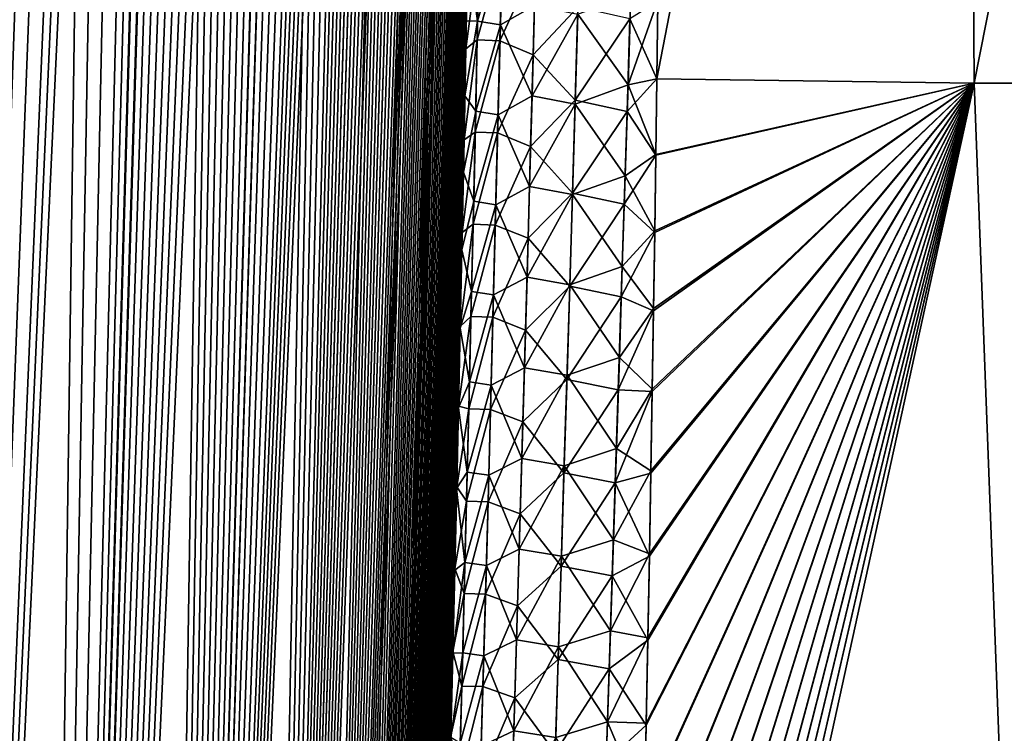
# Model space of a CAD drawing. Header units: metres. Extents: x -109 to 109, y -505 to 40.
# Tile 223 of 331: x 59.91 to 64.15, y -89.54 to -86.46. Entities that reach past the tile are written whole.
import ezdxf

# ---------------------------------------------------------------- set-up
doc = ezdxf.new("R2010")
doc.units = ezdxf.units.M
doc.layers.add('solid_K244224000C74', color=7, linetype='CONTINUOUS')

msp = doc.modelspace()

# ---------------------------------------------------------------- linework, layer by layer
at = {"layer": 'solid_K244224000C74'}
for points in [[(58.619736, -102.819321, -9.522743), (60.018959, -68.180748, -9.500344), (60.143055, -68.193947, -9.719368)], [(58.619736, -102.819321, -9.522743), (59.890728, -68.197083, -9.283277), (60.018959, -68.180748, -9.500344)], [(59.312447, -102.819359, 10.722473), (60.024967, -68.180695, 9.510736), (59.896278, -68.195732, 9.292484)], [(59.312447, -102.819359, 10.722473), (60.149681, -68.195557, 9.731326), (60.024967, -68.180695, 9.510736)], [(58.619736, -102.819321, -9.522743), (60.143055, -68.193947, -9.719368), (60.265053, -68.23732, -9.944122)], [(59.312447, -102.819359, 10.722473), (60.272346, -68.240898, 9.957873), (60.149681, -68.195557, 9.731326)], [(59.312313, -102.819366, -10.722225), (58.619736, -102.819321, -9.522743), (60.265053, -68.23732, -9.944122)], [(59.312313, -102.819366, -10.722225), (60.265053, -68.23732, -9.944122), (60.386879, -68.31356, -10.178873)], [(59.312447, -102.819359, 10.722473), (60.394783, -68.319817, 10.194491), (60.272346, -68.240898, 9.957873)], [(59.312313, -102.819366, -10.722225), (60.386879, -68.31356, -10.178873), (60.50959, -68.428444, -10.427011)], [(59.312447, -102.819359, 10.722473), (59.914825, -102.718887, 11.972528), (60.394783, -68.319817, 10.194491)], [(59.914825, -102.718887, 11.972528), (60.517693, -68.437492, 10.443848), (60.394783, -68.319817, 10.194491)], [(59.312313, -102.819366, -10.722225), (60.50959, -68.428444, -10.427011), (60.632874, -68.587082, -10.689607)], [(59.914825, -102.718887, 11.972528), (60.640522, -68.598389, 10.706372), (60.517693, -68.437492, 10.443848)], [(59.312313, -102.819366, -10.722225), (60.632874, -68.587082, -10.689607), (60.755699, -68.793823, -10.966308)], [(59.914825, -102.718887, 11.972528), (60.762287, -68.80648, 10.981615), (60.640522, -68.598389, 10.706372)], [(59.312313, -102.819366, -10.722225), (60.755699, -68.793823, -10.966308), (60.816189, -68.916214, -11.108828)], [(59.914825, -102.718887, 11.972528), (60.822289, -68.929382, 11.123451), (60.762287, -68.80648, 10.981615)], [(59.312313, -102.819366, -10.722225), (60.816189, -68.916214, -11.108828), (60.875893, -69.051445, -11.253963)], [(59.914825, -102.718887, 11.972528), (60.881523, -69.065025, 11.267893), (60.822289, -68.929382, 11.123451)], [(59.914772, -102.718903, -11.972405), (59.312313, -102.819366, -10.722225), (60.875893, -69.051445, -11.253963)], [(59.914772, -102.718903, -11.972405), (60.875893, -69.051445, -11.253963), (60.934475, -69.200081, -11.401098)], [(59.914825, -102.718887, 11.972528), (60.939671, -69.214005, 11.414376), (60.881523, -69.065025, 11.267893)], [(59.914772, -102.718903, -11.972405), (60.934475, -69.200081, -11.401098), (60.991978, -69.361885, -11.550406)], [(59.914825, -102.718887, 11.972528), (60.424709, -102.516273, 13.271167), (60.939671, -69.214005, 11.414376)], [(60.424709, -102.516273, 13.271167), (60.996769, -69.376099, 11.563077), (60.939671, -69.214005, 11.414376)], [(59.914772, -102.718903, -11.972405), (60.991978, -69.361885, -11.550406), (61.048244, -69.537445, -11.701672)], [(60.424709, -102.516273, 13.271167), (61.052647, -69.551849, 11.71372), (60.996769, -69.376099, 11.563077)], [(59.914772, -102.718903, -11.972405), (61.048244, -69.537445, -11.701672), (61.103176, -69.727036, -11.854755)], [(60.424709, -102.516273, 13.271167), (61.107174, -69.741516, 11.866115), (61.052647, -69.551849, 11.71372)], [(59.914772, -102.718903, -11.972405), (61.103176, -69.727036, -11.854755), (61.156761, -69.930588, -12.009709)], [(60.424709, -102.516273, 13.271167), (61.160362, -69.945023, 12.020344), (61.107174, -69.741516, 11.866115)], [(59.914772, -102.718903, -11.972405), (61.156761, -69.930588, -12.009709), (61.208847, -70.148834, -12.166296)], [(60.424709, -102.516273, 13.271167), (61.212078, -70.163132, 12.176224), (61.160362, -69.945023, 12.020344)], [(59.914772, -102.718903, -11.972405), (61.208847, -70.148834, -12.166296), (61.259415, -70.381607, -12.324515)], [(60.424709, -102.516273, 13.271167), (61.262306, -70.39566, 12.333764), (61.212078, -70.163132, 12.176224)], [(59.914772, -102.718903, -11.972405), (61.259415, -70.381607, -12.324515), (61.308411, -70.629356, -12.484334)], [(60.424709, -102.516273, 13.271167), (61.310982, -70.643066, 12.49292), (61.262306, -70.39566, 12.333764)], [(59.914772, -102.718903, -11.972405), (61.308411, -70.629356, -12.484334), (61.355751, -70.892731, -12.645655)], [(60.424709, -102.516273, 13.271167), (61.358025, -70.906036, 12.653593), (61.310982, -70.643066, 12.49292)], [(60.424706, -102.516273, -13.271149), (59.914772, -102.718903, -11.972405), (61.355751, -70.892731, -12.645655)], [(60.424706, -102.516273, -13.271149), (61.355751, -70.892731, -12.645655), (61.401432, -71.171425, -12.808501)], [(60.424709, -102.516273, 13.271167), (61.403431, -71.184235, 12.81581), (61.358025, -70.906036, 12.653593)], [(60.424706, -102.516273, -13.271149), (61.401432, -71.171425, -12.808501), (61.445377, -71.466408, -12.972818)], [(60.424709, -102.516273, 13.271167), (60.838657, -102.208305, 14.616208), (61.403431, -71.184235, 12.81581)], [(60.838657, -102.208305, 14.616208), (61.447124, -71.478668, 12.979512), (61.403431, -71.184235, 12.81581)], [(60.424706, -102.516273, -13.271149), (61.445377, -71.466408, -12.972818), (61.487553, -71.777885, -13.138582)], [(60.838657, -102.208305, 14.616208), (61.489063, -71.789551, 13.144675), (61.447124, -71.478668, 12.979512)], [(60.424706, -102.516273, -13.271149), (61.487553, -71.777885, -13.138582), (61.527927, -72.105949, -13.305785)], [(60.838657, -102.208305, 14.616208), (61.529221, -72.116959, 13.311293), (61.489063, -71.789551, 13.144675)], [(60.424706, -102.516273, -13.271149), (61.527927, -72.105949, -13.305785), (61.566418, -72.451843, -13.474362)], [(60.838657, -102.208305, 14.616208), (61.567516, -72.462158, 13.479303), (61.529221, -72.116959, 13.311293)], [(60.424706, -102.516273, -13.271149), (61.566418, -72.451843, -13.474362), (61.591038, -72.692101, -13.587521)], [(60.838657, -102.208305, 14.616208), (61.59201, -72.701927, 13.592093), (61.567516, -72.462158, 13.479303)], [(60.424706, -102.516273, -13.271149), (61.591038, -72.692101, -13.587521), (61.614803, -72.940277, -13.701282)], [(60.838657, -102.208305, 14.616208), (61.615665, -72.9496, 13.705495), (61.59201, -72.701927, 13.592093)], [(60.424706, -102.516273, -13.271149), (61.614803, -72.940277, -13.701282), (61.637684, -73.196869, -13.815616)], [(60.838657, -102.208305, 14.616208), (61.638439, -73.205666, 13.81948), (61.615665, -72.9496, 13.705495)], [(60.424706, -102.516273, -13.271149), (61.637684, -73.196869, -13.815616), (61.65966, -73.462181, -13.930505)], [(60.838657, -102.208305, 14.616208), (61.66032, -73.470436, 13.934031), (61.638439, -73.205666, 13.81948)], [(60.424706, -102.516273, -13.271149), (61.65966, -73.462181, -13.930505), (61.680756, -73.73571, -14.045978)], [(60.838657, -102.208305, 14.616208), (61.681324, -73.743416, 14.049176), (61.66032, -73.470436, 13.934031)], [(60.838665, -102.208298, -14.616241), (60.424706, -102.516273, -13.271149), (61.680756, -73.73571, -14.045978)], [(60.838657, -102.208305, 14.616208), (61.701427, -74.024963, 14.164884), (61.681324, -73.743416, 14.049176)], [(60.838665, -102.208298, -14.616241), (61.680756, -73.73571, -14.045978), (61.700939, -74.01783, -14.162003)], [(60.838657, -102.208305, 14.616208), (61.008312, -102.013245, 15.30547), (61.701427, -74.024963, 14.164884)], [(60.838665, -102.208298, -14.616241), (61.700939, -74.01783, -14.162003), (61.720181, -74.309105, -14.278535)], [(61.008312, -102.013245, 15.30547), (61.720592, -74.315659, 14.281111), (61.701427, -74.024963, 14.164884)], [(60.838665, -102.208298, -14.616241), (61.720181, -74.309105, -14.278535), (61.738453, -74.609863, -14.395551)], [(61.008312, -102.013245, 15.30547), (61.7388, -74.615837, 14.397833), (61.720592, -74.315659, 14.281111)], [(60.838665, -102.208298, -14.616241), (61.738453, -74.609863, -14.395551), (61.755791, -74.919533, -14.513095)], [(61.008312, -102.013245, 15.30547), (61.756077, -74.924911, 14.515097), (61.7388, -74.615837, 14.397833)], [(60.838665, -102.208298, -14.616241), (61.755791, -74.919533, -14.513095), (61.77216, -75.238571, -14.631117)], [(61.008312, -102.013245, 15.30547), (61.772392, -75.243347, 14.632849), (61.756077, -74.924911, 14.515097)], [(60.838665, -102.208298, -14.616241), (61.77216, -75.238571, -14.631117), (61.787518, -75.567635, -14.749548)], [(61.008312, -102.013245, 15.30547), (61.787701, -75.5718, 14.751021), (61.772392, -75.243347, 14.632849)], [(61.00832, -102.013237, -15.305506), (60.838665, -102.208298, -14.616241), (61.787518, -75.567635, -14.749548)], [(61.008312, -102.013245, 15.30547), (61.801987, -75.910622, 14.869582), (61.787701, -75.5718, 14.751021)], [(61.00832, -102.013237, -15.305506), (61.787518, -75.567635, -14.749548), (61.801846, -75.907059, -14.868356)], [(61.008312, -102.013245, 15.30547), (61.152149, -101.790222, 16.005117), (61.801987, -75.910622, 14.869582)], [(61.00832, -102.013237, -15.305506), (61.801846, -75.907059, -14.868356), (61.815178, -76.256195, -14.98761)], [(61.152149, -101.790222, 16.005117), (61.815285, -76.259148, 14.9886), (61.801987, -75.910622, 14.869582)], [(61.00832, -102.013237, -15.305506), (61.815178, -76.256195, -14.98761), (61.827484, -76.615616, -15.107229)], [(61.152149, -101.790222, 16.005117), (61.827557, -76.61795, 15.107995), (61.815285, -76.259148, 14.9886)], [(61.00832, -102.013237, -15.305506), (61.827484, -76.615616, -15.107229), (61.838707, -76.986061, -15.227113)], [(61.152149, -101.790222, 16.005117), (61.838757, -76.987785, 15.227665), (61.827557, -76.61795, 15.107995)], [(61.00832, -102.013237, -15.305506), (61.838707, -76.986061, -15.227113), (61.846401, -77.271439, -15.317158)], [(61.152149, -101.790222, 16.005117), (61.846436, -77.272713, 15.317557), (61.838757, -76.987785, 15.227665)], [(61.00832, -102.013237, -15.305506), (61.846401, -77.271439, -15.317158), (61.853512, -77.562737, -15.407394)], [(61.152149, -101.790222, 16.005117), (61.853531, -77.56356, 15.407648), (61.846436, -77.272713, 15.317557)], [(61.00832, -102.013237, -15.305506), (61.853512, -77.562737, -15.407394), (61.860016, -77.860176, -15.497785)], [(61.152149, -101.790222, 16.005117), (61.860027, -77.86055, 15.497899), (61.853531, -77.56356, 15.407648)], [(61.00832, -102.013237, -15.305506), (61.860016, -77.860176, -15.497785), (61.865902, -78.164101, -15.588267)], [(61.152149, -101.790222, 16.005117), (61.865902, -78.164032, 15.588249), (61.860027, -77.86055, 15.497899)], [(61.152153, -101.790215, -16.005148), (61.00832, -102.013237, -15.305506), (61.865902, -78.164101, -15.588267)], [(61.152149, -101.790222, 16.005117), (61.871132, -78.474373, 15.678636), (61.865902, -78.164032, 15.588249)], [(61.152153, -101.790215, -16.005148), (61.865902, -78.164101, -15.588267), (61.87114, -78.474892, -15.67878)], [(61.152149, -101.790222, 16.005117), (61.269543, -101.537865, 16.715139), (61.871132, -78.474373, 15.678636)], [(61.152153, -101.790215, -16.005148), (61.87114, -78.474892, -15.67878), (61.875717, -78.792862, -15.769264)], [(61.269543, -101.537865, 16.715139), (61.875706, -78.791916, 15.769001), (61.871132, -78.474373, 15.678636)], [(61.152153, -101.790215, -16.005148), (61.875717, -78.792862, -15.769264), (61.879669, -79.117493, -15.859822)], [(61.269543, -101.537865, 16.715139), (61.879654, -79.116112, 15.859447), (61.875706, -78.791916, 15.769001)], [(61.152153, -101.790215, -16.005148), (61.879669, -79.117493, -15.859822), (61.882996, -79.448753, -15.950448)], [(61.269543, -101.537865, 16.715139), (61.88298, -79.44696, 15.949965), (61.879654, -79.116112, 15.859447)], [(61.152153, -101.790215, -16.005148), (61.882996, -79.448753, -15.950448), (61.885674, -79.787079, -16.041052)], [(61.269543, -101.537865, 16.715139), (61.885662, -79.784859, 16.040472), (61.88298, -79.44696, 15.949965)], [(61.152153, -101.790215, -16.005148), (61.885674, -79.787079, -16.041052), (61.88768, -80.132874, -16.13155)], [(61.269543, -101.537865, 16.715139), (61.887669, -80.130249, 16.130877), (61.885662, -79.784859, 16.040472)], [(62.654369, -86.715965, 19.021988), (64.024048, -86.734787, 19.950666), (63.977337, -79.883408, 18.383165)], [(62.65847, -86.383018, 18.958769), (62.654369, -86.715965, 19.021988), (63.977337, -79.883408, 18.383165)], [(62.654377, -86.71595, -19.021988), (62.658524, -86.378799, -18.95796), (63.977318, -79.883408, -18.383152)], [(64.024048, -86.734787, -19.950665), (62.654377, -86.71595, -19.021988), (63.977318, -79.883408, -18.383152)], [(64.024048, -86.734787, -19.950665), (63.977318, -79.883408, -18.383152), (65.37841, -79.883408, -19.263128)], [(64.024048, -86.734787, 19.950666), (65.378426, -79.883408, 19.263136), (63.977337, -79.883408, 18.383165)], [(65.46019, -86.734787, -20.779823), (64.024048, -86.734787, -19.950665), (65.37841, -79.883408, -19.263128)], [(64.024048, -86.734787, 19.950666), (65.46019, -86.734787, 20.779823), (65.378426, -79.883408, 19.263136)], [(61.152153, -101.790215, -16.005148), (61.88768, -80.132874, -16.13155), (61.888992, -80.486557, -16.221849)], [(61.269543, -101.537865, 16.715139), (61.888985, -80.483543, 16.221092), (61.887669, -80.130249, 16.130877)], [(61.152153, -101.790215, -16.005148), (61.888992, -80.486557, -16.221849), (61.889629, -80.84787, -16.312019)], [(61.269543, -101.537865, 16.715139), (61.889629, -80.844475, 16.311184), (61.888985, -80.483543, 16.221092)], [(61.269547, -101.537849, -16.71517), (61.152153, -101.790215, -16.005148), (61.889629, -80.84787, -16.312019)], [(61.269543, -101.537865, 16.715139), (61.889633, -81.212616, 16.401237), (61.889629, -80.844475, 16.311184)], [(61.269547, -101.537849, -16.71517), (61.889629, -80.84787, -16.312019), (61.889626, -81.216393, -16.402145)], [(61.269543, -101.537865, 16.715139), (61.359631, -101.255722, 17.434717), (61.889633, -81.212616, 16.401237)], [(61.269547, -101.537849, -16.71517), (61.889626, -81.216393, -16.402145), (61.888954, -81.592598, -16.492104)], [(61.359631, -101.255722, 17.434717), (61.888966, -81.588463, 16.491133), (61.889633, -81.212616, 16.401237)], [(61.269547, -101.537849, -16.71517), (61.888954, -81.592598, -16.492104), (61.887589, -81.976982, -16.581776)], [(61.359631, -101.255722, 17.434717), (61.887608, -81.972496, 16.580748), (61.888966, -81.588463, 16.491133)], [(61.269547, -101.537849, -16.71517), (61.887589, -81.976982, -16.581776), (61.885502, -82.370018, -16.67104)], [(61.359631, -101.255722, 17.434717), (61.885532, -82.365196, 16.66996), (61.887608, -81.972496, 16.580748)], [(61.269547, -101.537849, -16.71517), (61.885502, -82.370018, -16.67104), (61.883316, -82.690811, -16.742126)], [(61.359631, -101.255722, 17.434717), (61.883354, -82.685738, 16.741011), (61.885532, -82.365196, 16.66996)], [(61.269547, -101.537849, -16.71517), (61.883316, -82.690811, -16.742126), (61.880711, -83.016655, -16.813086)], [(61.359631, -101.255722, 17.434717), (61.880756, -83.011337, 16.811941), (61.883354, -82.685738, 16.741011)], [(61.269547, -101.537849, -16.71517), (61.880711, -83.016655, -16.813086), (61.877674, -83.347733, -16.883865)], [(61.359631, -101.255722, 17.434717), (61.877731, -83.342171, 16.882694), (61.880756, -83.011337, 16.811941)], [(61.359631, -101.255722, 17.434717), (61.874264, -83.678543, 16.953184), (61.877731, -83.342171, 16.882694)], [(61.269547, -101.537849, -16.71517), (61.877674, -83.347733, -16.883865), (61.874199, -83.684326, -16.954378)], [(61.269547, -101.537849, -16.71517), (61.874199, -83.684326, -16.954378), (61.870266, -84.026726, -17.024536)], [(61.359631, -101.255722, 17.434717), (61.870338, -84.020729, 17.023327), (61.874264, -83.678543, 16.953184)], [(61.269547, -101.537849, -16.71517), (61.870266, -84.026726, -17.024536), (61.865864, -84.375229, -17.094257)], [(61.359631, -101.255722, 17.434717), (61.865948, -84.369026, 17.093033), (61.870338, -84.020729, 17.023327)], [(61.359634, -101.255707, -17.434746), (61.269547, -101.537849, -16.71517), (61.865864, -84.375229, -17.094257)], [(61.359631, -101.255722, 17.434717), (61.861076, -84.723732, 17.162222), (61.865948, -84.369026, 17.093033)], [(61.359634, -101.255707, -17.434746), (61.865864, -84.375229, -17.094257), (61.860985, -84.730118, -17.163454)], [(61.359631, -101.255722, 17.434717), (61.421638, -100.94191, 18.163813), (61.861076, -84.723732, 17.162222)], [(61.359634, -101.255707, -17.434746), (61.860985, -84.730118, -17.163454), (61.855656, -85.091026, -17.232246)], [(61.421638, -100.94191, 18.163813), (61.855755, -85.084473, 17.231009), (61.861076, -84.723732, 17.162222)], [(61.421638, -100.94191, 18.163813), (61.85001, -85.450851, 17.299515), (61.855755, -85.084473, 17.231009)], [(61.359634, -101.255707, -17.434746), (61.855656, -85.091026, -17.232246), (61.849903, -85.457573, -17.300753)], [(61.359634, -101.255707, -17.434746), (61.849903, -85.457573, -17.300753), (61.843712, -85.830086, -17.368856)], [(61.421638, -100.94191, 18.163813), (61.84383, -85.823227, 17.367622), (61.85001, -85.450851, 17.299515)], [(61.359634, -101.255707, -17.434746), (61.843712, -85.830086, -17.368856), (61.838207, -86.145325, -17.425217)], [(61.421638, -100.94191, 18.163813), (61.837193, -86.20192, 17.435213), (61.84383, -85.823227, 17.367622)], [(61.881439, -86.466896, -17.799797), (61.838207, -86.145325, -17.425217), (61.889587, -86.07856, -17.731937)], [(61.881439, -86.466896, -17.799797), (61.889587, -86.07856, -17.731937), (61.98851, -86.095688, -18.042116)], [(61.881439, -86.466896, -17.799797), (61.98851, -86.095688, -18.042116), (61.979321, -86.483543, -18.109926)], [(61.979321, -86.483543, -18.109926), (61.98851, -86.095688, -18.042116), (62.12635, -86.399796, -18.382626)], [(61.359634, -101.255707, -17.434746), (61.838207, -86.145325, -17.425217), (61.832382, -86.465149, -17.481148)], [(61.887909, -86.151207, 17.744019), (61.837193, -86.20192, 17.435213), (61.830093, -86.587288, 17.502171)], [(61.887909, -86.151207, 17.744019), (61.830093, -86.587288, 17.502171), (61.879509, -86.54837, 17.813053)], [(61.881439, -86.466896, -17.799797), (61.832382, -86.465149, -17.481148), (61.838207, -86.145325, -17.425217)], [(61.887909, -86.151207, 17.744019), (61.879509, -86.54837, 17.813053), (61.986835, -86.155029, 18.05191)], [(61.879509, -86.54837, 17.813053), (61.977383, -86.552055, 18.121017), (61.986835, -86.155029, 18.05191)], [(62.130764, -86.217377, 18.350046), (61.986835, -86.155029, 18.05191), (61.977383, -86.552055, 18.121017)], [(61.421638, -100.94191, 18.163813), (61.830093, -86.587288, 17.502171), (61.837193, -86.20192, 17.435213)], [(62.130764, -86.217377, 18.350046), (61.977383, -86.552055, 18.121017), (62.120338, -86.612724, 18.418863)], [(62.130764, -86.217377, 18.350046), (62.120338, -86.612724, 18.418863), (62.313763, -86.406441, 18.643408)], [(62.313297, -86.43644, -18.649122), (62.542034, -86.350525, -18.860319), (62.530064, -86.742378, -18.928976)], [(62.530064, -86.742378, -18.928976), (62.542034, -86.350525, -18.860319), (62.658524, -86.378799, -18.95796)], [(61.979321, -86.483543, -18.109926), (62.12635, -86.399796, -18.382626), (62.115948, -86.790199, -18.449781)], [(62.115948, -86.790199, -18.449781), (62.12635, -86.399796, -18.382626), (62.313297, -86.43644, -18.649122)], [(62.530064, -86.742378, -18.928976), (62.658524, -86.378799, -18.95796), (62.654377, -86.71595, -19.021988)], [(62.538532, -86.456688, 18.878862), (62.654369, -86.715965, 19.021988), (62.65847, -86.383018, 18.958769)], [(62.115948, -86.790199, -18.449781), (62.313297, -86.43644, -18.649122), (62.302067, -86.825882, -18.716387)], [(62.120338, -86.612724, 18.418863), (62.302193, -86.807854, 18.712839), (62.313763, -86.406441, 18.643408)], [(62.302067, -86.825882, -18.716387), (62.313297, -86.43644, -18.649122), (62.530064, -86.742378, -18.928976)], [(62.313763, -86.406441, 18.643408), (62.302193, -86.807854, 18.712839), (62.538532, -86.456688, 18.878862)], [(61.359634, -101.255707, -17.434746), (61.832382, -86.465149, -17.481148), (61.826225, -86.789742, -17.536581)], [(61.881439, -86.466896, -17.799797), (61.826225, -86.789742, -17.536581), (61.832382, -86.465149, -17.481148)], [(61.872982, -86.855537, -17.865971), (61.826225, -86.789742, -17.536581), (61.881439, -86.466896, -17.799797)], [(61.872982, -86.855537, -17.865971), (61.881439, -86.466896, -17.799797), (61.979321, -86.483543, -18.109926)], [(61.872982, -86.855537, -17.865971), (61.979321, -86.483543, -18.109926), (61.969856, -86.871681, -18.176046)], [(61.969856, -86.871681, -18.176046), (61.979321, -86.483543, -18.109926), (62.115948, -86.790199, -18.449781)], [(62.302193, -86.807854, 18.712839), (62.526237, -86.856773, 18.948429), (62.538532, -86.456688, 18.878862)], [(62.538532, -86.456688, 18.878862), (62.526237, -86.856773, 18.948429), (62.654369, -86.715965, 19.021988)], [(61.879509, -86.54837, 17.813053), (61.830093, -86.587288, 17.502171), (61.822517, -86.979668, 17.568377)], [(61.879509, -86.54837, 17.813053), (61.822517, -86.979668, 17.568377), (61.870796, -86.945862, 17.880333)], [(61.879509, -86.54837, 17.813053), (61.870796, -86.945862, 17.880333), (61.977383, -86.552055, 18.121017)], [(61.870796, -86.945862, 17.880333), (61.96764, -86.949387, 18.188358), (61.977383, -86.552055, 18.121017)], [(62.120338, -86.612724, 18.418863), (61.977383, -86.552055, 18.121017), (61.96764, -86.949387, 18.188358)], [(61.421638, -100.94191, 18.163813), (61.822517, -86.979668, 17.568377), (61.830093, -86.587288, 17.502171)], [(62.120338, -86.612724, 18.418863), (61.96764, -86.949387, 18.188358), (62.109661, -87.008347, 18.485926)], [(62.120338, -86.612724, 18.418863), (62.109661, -87.008347, 18.485926), (62.302193, -86.807854, 18.712839)], [(62.302067, -86.825882, -18.716387), (62.530064, -86.742378, -18.928976), (62.517895, -87.134468, -18.995882)], [(62.514496, -93.622734, -20.032114), (62.523453, -93.265045, -19.992966), (64.024048, -86.734787, -19.950665)], [(64.28318, -93.64727, -21.160151), (62.514496, -93.622734, -20.032114), (64.024048, -86.734787, -19.950665)], [(62.514496, -93.622719, 20.03211), (64.28318, -93.64727, 21.160152), (64.024048, -86.734787, 19.950666)], [(62.523407, -93.266693, 19.993149), (62.514496, -93.622719, 20.03211), (64.024048, -86.734787, 19.950666)], [(62.517895, -87.134468, -18.995882), (62.530064, -86.742378, -18.928976), (62.650093, -87.042068, -19.082556)], [(62.532146, -92.914543, 19.953306), (62.523407, -93.266693, 19.993149), (64.024048, -86.734787, 19.950666)], [(62.523453, -93.265045, -19.992966), (62.532227, -92.91127, -19.95293), (64.024048, -86.734787, -19.950665)], [(62.526237, -86.856773, 18.948429), (62.650043, -87.045471, 19.083176), (62.654369, -86.715965, 19.021988)], [(62.530064, -86.742378, -18.928976), (62.654377, -86.71595, -19.021988), (62.650093, -87.042068, -19.082556)], [(62.540745, -92.566101, 19.912624), (62.532146, -92.914543, 19.953306), (64.024048, -86.734787, 19.950666)], [(62.532227, -92.91127, -19.95293), (62.540863, -92.561226, -19.912046), (64.024048, -86.734787, -19.950665)], [(62.54924, -92.221184, 19.871141), (62.540745, -92.566101, 19.912624), (64.024048, -86.734787, 19.950666)], [(62.540863, -92.561226, -19.912046), (62.549397, -92.214745, -19.870352), (64.024048, -86.734787, -19.950665)], [(62.558998, -91.816116, 19.820734), (62.54924, -92.221184, 19.871141), (64.024048, -86.734787, 19.950666)], [(62.549397, -92.214745, -19.870352), (62.559158, -91.809334, -19.819874), (64.024048, -86.734787, -19.950665)], [(62.568268, -91.417168, 19.769224), (62.558998, -91.816116, 19.820734), (64.024048, -86.734787, 19.950666)], [(62.559158, -91.809334, -19.819874), (62.568432, -91.410034, -19.768288), (64.024048, -86.734787, -19.950665)], [(62.57708, -91.024086, 19.716665), (62.568268, -91.417168, 19.769224), (64.024048, -86.734787, 19.950666)], [(62.568432, -91.410034, -19.768288), (62.577248, -91.016609, -19.715651), (64.024048, -86.734787, -19.950665)], [(62.585468, -90.636635, 19.663105), (62.57708, -91.024086, 19.716665), (64.024048, -86.734787, 19.950666)], [(62.577248, -91.016609, -19.715651), (62.585636, -90.628822, -19.66201), (64.024048, -86.734787, -19.950665)], [(62.593468, -90.254585, 19.608593), (62.585468, -90.636635, 19.663105), (64.024048, -86.734787, 19.950666)], [(62.585636, -90.628822, -19.66201), (62.593639, -90.246429, -19.607414), (64.024048, -86.734787, -19.950665)], [(62.60112, -89.877686, 19.553173), (62.593468, -90.254585, 19.608593), (64.024048, -86.734787, 19.950666)], [(62.593639, -90.246429, -19.607414), (62.601295, -89.869194, -19.55191), (64.024048, -86.734787, -19.950665)], [(62.608459, -89.505699, 19.496889), (62.60112, -89.877686, 19.553173), (64.024048, -86.734787, 19.950666)], [(62.601295, -89.869194, -19.55191), (62.608635, -89.496872, -19.495537), (64.024048, -86.734787, -19.950665)], [(62.615532, -89.138382, 19.439775), (62.608459, -89.505699, 19.496889), (64.024048, -86.734787, 19.950666)], [(62.608635, -89.496872, -19.495537), (62.615704, -89.129227, -19.438332), (64.024048, -86.734787, -19.950665)], [(62.622368, -88.775536, 19.38187), (62.615532, -89.138382, 19.439775), (64.024048, -86.734787, 19.950666)], [(62.615704, -89.129227, -19.438332), (62.62254, -88.766052, -19.380335), (64.024048, -86.734787, -19.950665)], [(62.628807, -88.41777, 19.323212), (62.622368, -88.775536, 19.38187), (64.024048, -86.734787, 19.950666)], [(62.62254, -88.766052, -19.380335), (62.628975, -88.407959, -19.321579), (64.024048, -86.734787, -19.950665)], [(62.634777, -88.065285, 19.263836), (62.628807, -88.41777, 19.323212), (64.024048, -86.734787, 19.950666)], [(62.628975, -88.407959, -19.321579), (62.634945, -88.055145, -19.262106), (64.024048, -86.734787, -19.950665)], [(62.640305, -87.717896, 19.203777), (62.634777, -88.065285, 19.263836), (64.024048, -86.734787, 19.950666)], [(62.634945, -88.055145, -19.262106), (62.640472, -87.707436, -19.201946), (64.024048, -86.734787, -19.950665)], [(62.645363, -87.379387, 19.14378), (62.640305, -87.717896, 19.203777), (64.024048, -86.734787, 19.950666)], [(62.640472, -87.707436, -19.201946), (62.64547, -87.372505, -19.14255), (64.024048, -86.734787, -19.950665)], [(62.650043, -87.045471, 19.083176), (62.645363, -87.379387, 19.14378), (64.024048, -86.734787, 19.950666)], [(62.64547, -87.372505, -19.14255), (62.650093, -87.042068, -19.082556), (64.024048, -86.734787, -19.950665)], [(62.650043, -87.045471, 19.083176), (64.024048, -86.734787, 19.950666), (62.654369, -86.715965, 19.021988)], [(62.650093, -87.042068, -19.082556), (62.654377, -86.71595, -19.021988), (64.024048, -86.734787, -19.950665)], [(64.28318, -93.64727, -21.160151), (64.024048, -86.734787, -19.950665), (65.46019, -86.734787, -20.779823)], [(64.28318, -93.64727, 21.160152), (65.46019, -86.734787, 20.779823), (64.024048, -86.734787, 19.950666)], [(61.359634, -101.255707, -17.434746), (61.826225, -86.789742, -17.536581), (61.81974, -87.119308, -17.59145)], [(61.872982, -86.855537, -17.865971), (61.81974, -87.119308, -17.59145), (61.826225, -86.789742, -17.536581)], [(61.969856, -86.871681, -18.176046), (62.115948, -86.790199, -18.449781), (62.105309, -87.18087, -18.515234)], [(62.105309, -87.18087, -18.515234), (62.115948, -86.790199, -18.449781), (62.302067, -86.825882, -18.716387)], [(62.105309, -87.18087, -18.515234), (62.302067, -86.825882, -18.716387), (62.290627, -87.215576, -18.781944)], [(62.109661, -87.008347, 18.485926), (62.290394, -87.209534, 18.780453), (62.302193, -86.807854, 18.712839)], [(62.302193, -86.807854, 18.712839), (62.290394, -87.209534, 18.780453), (62.526237, -86.856773, 18.948429)], [(62.290627, -87.215576, -18.781944), (62.302067, -86.825882, -18.716387), (62.517895, -87.134468, -18.995882)], [(61.864235, -87.244476, -17.930479), (61.81974, -87.119308, -17.59145), (61.872982, -86.855537, -17.865971)], [(61.864235, -87.244476, -17.930479), (61.872982, -86.855537, -17.865971), (61.969856, -86.871681, -18.176046)], [(61.864235, -87.244476, -17.930479), (61.969856, -86.871681, -18.176046), (61.960133, -87.260109, -18.240501)], [(61.960133, -87.260109, -18.240501), (61.969856, -86.871681, -18.176046), (62.105309, -87.18087, -18.515234)], [(62.290394, -87.209534, 18.780453), (62.513737, -87.257111, 19.016174), (62.526237, -86.856773, 18.948429)], [(62.526237, -86.856773, 18.948429), (62.513737, -87.257111, 19.016174), (62.650043, -87.045471, 19.083176)], [(61.870796, -86.945862, 17.880333), (61.822517, -86.979668, 17.568377), (61.814461, -87.379288, 17.633757)], [(61.870796, -86.945862, 17.880333), (61.814461, -87.379288, 17.633757), (61.861782, -87.343658, 17.945871)], [(61.870796, -86.945862, 17.880333), (61.861782, -87.343658, 17.945871), (61.96764, -86.949387, 18.188358)], [(61.861782, -87.343658, 17.945871), (61.95763, -87.347015, 18.253956), (61.96764, -86.949387, 18.188358)], [(62.109661, -87.008347, 18.485926), (61.96764, -86.949387, 18.188358), (61.95763, -87.347015, 18.253956)], [(61.421638, -100.94191, 18.163813), (61.814461, -87.379288, 17.633757), (61.822517, -86.979668, 17.568377)], [(62.109661, -87.008347, 18.485926), (61.95763, -87.347015, 18.253956), (62.098751, -87.404243, 18.551247)], [(62.109661, -87.008347, 18.485926), (62.098751, -87.404243, 18.551247), (62.290394, -87.209534, 18.780453)], [(62.517895, -87.134468, -18.995882), (62.650093, -87.042068, -19.082556), (62.64547, -87.372505, -19.14255)], [(62.513737, -87.257111, 19.016174), (62.645363, -87.379387, 19.14378), (62.650043, -87.045471, 19.083176)], [(61.359634, -101.255707, -17.434746), (61.81974, -87.119308, -17.59145), (61.812923, -87.453804, -17.645775)], [(61.864235, -87.244476, -17.930479), (61.812923, -87.453804, -17.645775), (61.81974, -87.119308, -17.59145)], [(62.290627, -87.215576, -18.781944), (62.517895, -87.134468, -18.995882), (62.505539, -87.526794, -19.061052)], [(62.505539, -87.526794, -19.061052), (62.517895, -87.134468, -18.995882), (62.64547, -87.372505, -19.14255)], [(61.960133, -87.260109, -18.240501), (62.105309, -87.18087, -18.515234), (62.094448, -87.5718, -18.579002)], [(62.094448, -87.5718, -18.579002), (62.105309, -87.18087, -18.515234), (62.290627, -87.215576, -18.781944)], [(62.098751, -87.404243, 18.551247), (62.278385, -87.611473, 18.846268), (62.290394, -87.209534, 18.780453)], [(62.290394, -87.209534, 18.780453), (62.278385, -87.611473, 18.846268), (62.513737, -87.257111, 19.016174)], [(61.855217, -87.633713, -17.993338), (61.812923, -87.453804, -17.645775), (61.864235, -87.244476, -17.930479)], [(61.855217, -87.633713, -17.993338), (61.864235, -87.244476, -17.930479), (61.960133, -87.260109, -18.240501)], [(62.094448, -87.5718, -18.579002), (62.290627, -87.215576, -18.781944), (62.278988, -87.605507, -18.84581)], [(62.278988, -87.605507, -18.84581), (62.290627, -87.215576, -18.781944), (62.505539, -87.526794, -19.061052)], [(61.855217, -87.633713, -17.993338), (61.960133, -87.260109, -18.240501), (61.950169, -87.648796, -18.303303)], [(61.950169, -87.648796, -18.303303), (61.960133, -87.260109, -18.240501), (62.094448, -87.5718, -18.579002)], [(62.278385, -87.611473, 18.846268), (62.501049, -87.657684, 19.082115), (62.513737, -87.257111, 19.016174)], [(62.513737, -87.257111, 19.016174), (62.501049, -87.657684, 19.082115), (62.645363, -87.379387, 19.14378)], [(61.421638, -100.94191, 18.163813), (61.805977, -87.785294, 17.698624), (61.814461, -87.379288, 17.633757)], [(61.861782, -87.343658, 17.945871), (61.814461, -87.379288, 17.633757), (61.805977, -87.785294, 17.698624)], [(61.861782, -87.343658, 17.945871), (61.805977, -87.785294, 17.698624), (61.852489, -87.74176, 18.009689)], [(61.861782, -87.343658, 17.945871), (61.852489, -87.74176, 18.009689), (61.95763, -87.347015, 18.253956)], [(61.852489, -87.74176, 18.009689), (61.947372, -87.744919, 18.317825), (61.95763, -87.347015, 18.253956)], [(62.098751, -87.404243, 18.551247), (61.95763, -87.347015, 18.253956), (61.947372, -87.744919, 18.317825)], [(62.501049, -87.657684, 19.082115), (62.640305, -87.717896, 19.203777), (62.645363, -87.379387, 19.14378)], [(62.505539, -87.526794, -19.061052), (62.64547, -87.372505, -19.14255), (62.640472, -87.707436, -19.201946)], [(62.098751, -87.404243, 18.551247), (61.947372, -87.744919, 18.317825), (62.087616, -87.8004, 18.614847)], [(62.098751, -87.404243, 18.551247), (62.087616, -87.8004, 18.614847), (62.278385, -87.611473, 18.846268)], [(61.359634, -101.255707, -17.434746), (61.812923, -87.453804, -17.645775), (61.80582, -87.792625, -17.69978)], [(61.855217, -87.633713, -17.993338), (61.80582, -87.792625, -17.69978), (61.812923, -87.453804, -17.645775)], [(62.278988, -87.605507, -18.84581), (62.505539, -87.526794, -19.061052), (62.493019, -87.919342, -19.124506)], [(62.493019, -87.919342, -19.124506), (62.505539, -87.526794, -19.061052), (62.640472, -87.707436, -19.201946)], [(61.950169, -87.648796, -18.303303), (62.094448, -87.5718, -18.579002), (62.083382, -87.962982, -18.6411)], [(62.083382, -87.962982, -18.6411), (62.094448, -87.5718, -18.579002), (62.278988, -87.605507, -18.84581)], [(61.845943, -88.023224, -18.054564), (61.80582, -87.792625, -17.69978), (61.855217, -87.633713, -17.993338)], [(61.845943, -88.023224, -18.054564), (61.855217, -87.633713, -17.993338), (61.950169, -87.648796, -18.303303)], [(62.083382, -87.962982, -18.6411), (62.278988, -87.605507, -18.84581), (62.26717, -87.995674, -18.908003)], [(62.087616, -87.8004, 18.614847), (62.266186, -88.013649, 18.910303), (62.278385, -87.611473, 18.846268)], [(62.278385, -87.611473, 18.846268), (62.266186, -88.013649, 18.910303), (62.501049, -87.657684, 19.082115)], [(62.26717, -87.995674, -18.908003), (62.278988, -87.605507, -18.84581), (62.493019, -87.919342, -19.124506)], [(61.845943, -88.023224, -18.054564), (61.950169, -87.648796, -18.303303), (61.939976, -88.037758, -18.36447)], [(61.939976, -88.037758, -18.36447), (61.950169, -87.648796, -18.303303), (62.083382, -87.962982, -18.6411)], [(62.266186, -88.013649, 18.910303), (62.488194, -88.058487, 19.146275), (62.501049, -87.657684, 19.082115)], [(62.501049, -87.657684, 19.082115), (62.488194, -88.058487, 19.146275), (62.640305, -87.717896, 19.203777)], [(62.488194, -88.058487, 19.146275), (62.634777, -88.065285, 19.263836), (62.640305, -87.717896, 19.203777)], [(62.493019, -87.919342, -19.124506), (62.640472, -87.707436, -19.201946), (62.634945, -88.055145, -19.262106)], [(61.852489, -87.74176, 18.009689), (61.805977, -87.785294, 17.698624), (61.798588, -88.128563, 17.752262)], [(61.852489, -87.74176, 18.009689), (61.798588, -88.128563, 17.752262), (61.84293, -88.140152, 18.0718)], [(61.852489, -87.74176, 18.009689), (61.84293, -88.140152, 18.0718), (61.947372, -87.744919, 18.317825)], [(61.84293, -88.140152, 18.0718), (61.936878, -88.143089, 18.379986), (61.947372, -87.744919, 18.317825)], [(62.087616, -87.8004, 18.614847), (61.947372, -87.744919, 18.317825), (61.936878, -88.143089, 18.379986)], [(61.359634, -101.255707, -17.434746), (61.80582, -87.792625, -17.69978), (61.798428, -88.135933, -17.753395)], [(61.421638, -100.94191, 18.163813), (61.798588, -88.128563, 17.752262), (61.805977, -87.785294, 17.698624)], [(61.845943, -88.023224, -18.054564), (61.798428, -88.135933, -17.753395), (61.80582, -87.792625, -17.69978)], [(62.087616, -87.8004, 18.614847), (61.936878, -88.143089, 18.379986), (62.076283, -88.1968, 18.676744)], [(62.087616, -87.8004, 18.614847), (62.076283, -88.1968, 18.676744), (62.266186, -88.013649, 18.910303)], [(62.26717, -87.995674, -18.908003), (62.493019, -87.919342, -19.124506), (62.480347, -88.312111, -19.186262)], [(62.480347, -88.312111, -19.186262), (62.493019, -87.919342, -19.124506), (62.634945, -88.055145, -19.262106)], [(61.939976, -88.037758, -18.36447), (62.083382, -87.962982, -18.6411), (62.072121, -88.354401, -18.701546)], [(62.072121, -88.354401, -18.701546), (62.083382, -87.962982, -18.6411), (62.26717, -87.995674, -18.908003)], [(62.072121, -88.354401, -18.701546), (62.26717, -87.995674, -18.908003), (62.25518, -88.38607, -18.968538)], [(62.076283, -88.1968, 18.676744), (62.253807, -88.416077, 18.972582), (62.266186, -88.013649, 18.910303)], [(62.266186, -88.013649, 18.910303), (62.253807, -88.416077, 18.972582), (62.488194, -88.058487, 19.146275)], [(62.25518, -88.38607, -18.968538), (62.26717, -87.995674, -18.908003), (62.480347, -88.312111, -19.186262)], [(61.836426, -88.413002, -18.114168), (61.798428, -88.135933, -17.753395), (61.845943, -88.023224, -18.054564)], [(61.836426, -88.413002, -18.114168), (61.845943, -88.023224, -18.054564), (61.939976, -88.037758, -18.36447)], [(61.836426, -88.413002, -18.114168), (61.939976, -88.037758, -18.36447), (61.929569, -88.426964, -18.424017)], [(61.929569, -88.426964, -18.424017), (61.939976, -88.037758, -18.36447), (62.072121, -88.354401, -18.701546)], [(62.253807, -88.416077, 18.972582), (62.475182, -88.459518, 19.208668), (62.488194, -88.058487, 19.146275)], [(62.488194, -88.058487, 19.146275), (62.475182, -88.459518, 19.208668), (62.634777, -88.065285, 19.263836)], [(62.480347, -88.312111, -19.186262), (62.634945, -88.055145, -19.262106), (62.628975, -88.407959, -19.321579)], [(62.475182, -88.459518, 19.208668), (62.628807, -88.41777, 19.323212), (62.634777, -88.065285, 19.263836)], [(61.359634, -101.255707, -17.434746), (61.798428, -88.135933, -17.753395), (61.790726, -88.483971, -17.806528)], [(61.421638, -100.94191, 18.163813), (61.790894, -88.476578, 17.80542), (61.798588, -88.128563, 17.752262)], [(61.836426, -88.413002, -18.114168), (61.790726, -88.483971, -17.806528), (61.798428, -88.135933, -17.753395)], [(61.84293, -88.140152, 18.0718), (61.798588, -88.128563, 17.752262), (61.790894, -88.476578, 17.80542)], [(61.84293, -88.140152, 18.0718), (61.790894, -88.476578, 17.80542), (61.833122, -88.538818, 18.132225)], [(61.84293, -88.140152, 18.0718), (61.833122, -88.538818, 18.132225), (61.936878, -88.143089, 18.379986)], [(61.833122, -88.538818, 18.132225), (61.926167, -88.541527, 18.440453), (61.936878, -88.143089, 18.379986)], [(62.076283, -88.1968, 18.676744), (61.936878, -88.143089, 18.379986), (61.926167, -88.541527, 18.440453)], [(62.076283, -88.1968, 18.676744), (61.926167, -88.541527, 18.440453), (62.064758, -88.593452, 18.736958)], [(62.076283, -88.1968, 18.676744), (62.064758, -88.593452, 18.736958), (62.253807, -88.416077, 18.972582)], [(62.25518, -88.38607, -18.968538), (62.480347, -88.312111, -19.186262), (62.467537, -88.705093, -19.246336)], [(62.467537, -88.705093, -19.246336), (62.480347, -88.312111, -19.186262), (62.628975, -88.407959, -19.321579)], [(61.929569, -88.426964, -18.424017), (62.072121, -88.354401, -18.701546), (62.060684, -88.746056, -18.760357)], [(62.060684, -88.746056, -18.760357), (62.072121, -88.354401, -18.701546), (62.25518, -88.38607, -18.968538)], [(62.060684, -88.746056, -18.760357), (62.25518, -88.38607, -18.968538), (62.243042, -88.77668, -19.027433)], [(62.243042, -88.77668, -19.027433), (62.25518, -88.38607, -18.968538), (62.467537, -88.705093, -19.246336)], [(61.826683, -88.803047, -18.172171), (61.790726, -88.483971, -17.806528), (61.836426, -88.413002, -18.114168)], [(61.826683, -88.803047, -18.172171), (61.836426, -88.413002, -18.114168), (61.929569, -88.426964, -18.424017)], [(61.826683, -88.803047, -18.172171), (61.929569, -88.426964, -18.424017), (61.918968, -88.816414, -18.48196)], [(61.918968, -88.816414, -18.48196), (61.929569, -88.426964, -18.424017), (62.060684, -88.746056, -18.760357)], [(62.064758, -88.593452, 18.736958), (62.241272, -88.818726, 19.033119), (62.253807, -88.416077, 18.972582)], [(62.253807, -88.416077, 18.972582), (62.241272, -88.818726, 19.033119), (62.475182, -88.459518, 19.208668)], [(62.467537, -88.705093, -19.246336), (62.628975, -88.407959, -19.321579), (62.62254, -88.766052, -19.380335)], [(62.475182, -88.459518, 19.208668), (62.622368, -88.775536, 19.38187), (62.628807, -88.41777, 19.323212)], [(61.359634, -101.255707, -17.434746), (61.790726, -88.483971, -17.806528), (61.782719, -88.83696, -17.859085)], [(61.421638, -100.94191, 18.163813), (61.782887, -88.829559, 17.858006), (61.790894, -88.476578, 17.80542)], [(61.826683, -88.803047, -18.172171), (61.782719, -88.83696, -17.859085), (61.790726, -88.483971, -17.806528)], [(61.833122, -88.538818, 18.132225), (61.790894, -88.476578, 17.80542), (61.782887, -88.829559, 17.858006)], [(62.241272, -88.818726, 19.033119), (62.462036, -88.860771, 19.26932), (62.475182, -88.459518, 19.208668)], [(62.475182, -88.459518, 19.208668), (62.462036, -88.860771, 19.26932), (62.622368, -88.775536, 19.38187)], [(61.833122, -88.538818, 18.132225), (61.782887, -88.829559, 17.858006), (61.823086, -88.937759, 18.190979)], [(61.833122, -88.538818, 18.132225), (61.823086, -88.937759, 18.190979), (61.926167, -88.541527, 18.440453)], [(61.823086, -88.937759, 18.190979), (61.915253, -88.940216, 18.499245), (61.926167, -88.541527, 18.440453)], [(62.064758, -88.593452, 18.736958), (61.926167, -88.541527, 18.440453), (61.915253, -88.940216, 18.499245)], [(62.064758, -88.593452, 18.736958), (61.915253, -88.940216, 18.499245), (62.053066, -88.990334, 18.795502)], [(62.064758, -88.593452, 18.736958), (62.053066, -88.990334, 18.795502), (62.241272, -88.818726, 19.033119)], [(62.243042, -88.77668, -19.027433), (62.467537, -88.705093, -19.246336), (62.454601, -89.098274, -19.304747)], [(62.454601, -89.098274, -19.304747), (62.467537, -88.705093, -19.246336), (62.62254, -88.766052, -19.380335)], [(61.918968, -88.816414, -18.48196), (62.060684, -88.746056, -18.760357), (62.049088, -89.137932, -18.817547)], [(62.049088, -89.137932, -18.817547), (62.060684, -88.746056, -18.760357), (62.243042, -88.77668, -19.027433)], [(62.049088, -89.137932, -18.817547), (62.243042, -88.77668, -19.027433), (62.230766, -89.167503, -19.084707)], [(62.230766, -89.167503, -19.084707), (62.243042, -88.77668, -19.027433), (62.454601, -89.098274, -19.304747)], [(62.454601, -89.098274, -19.304747), (62.62254, -88.766052, -19.380335), (62.615704, -89.129227, -19.438332)], [(62.462036, -88.860771, 19.26932), (62.615532, -89.138382, 19.439775), (62.622368, -88.775536, 19.38187)], [(61.826683, -88.803047, -18.172171), (61.774391, -89.195145, -17.910973), (61.782719, -88.83696, -17.859085)], [(61.81673, -89.193336, -18.228584), (61.774391, -89.195145, -17.910973), (61.826683, -88.803047, -18.172171)], [(61.81673, -89.193336, -18.228584), (61.826683, -88.803047, -18.172171), (61.918968, -88.816414, -18.48196)], [(61.81673, -89.193336, -18.228584), (61.918968, -88.816414, -18.48196), (61.908184, -89.206093, -18.538315)], [(61.908184, -89.206093, -18.538315), (61.918968, -88.816414, -18.48196), (62.049088, -89.137932, -18.817547)], [(62.053066, -88.990334, 18.795502), (62.228592, -89.221603, 19.091934), (62.241272, -88.818726, 19.033119)], [(62.241272, -88.818726, 19.033119), (62.228592, -89.221603, 19.091934), (62.462036, -88.860771, 19.26932)], [(61.359634, -101.255707, -17.434746), (61.782719, -88.83696, -17.859085), (61.774391, -89.195145, -17.910973)], [(61.421638, -100.94191, 18.163813), (61.774563, -89.187752, 17.909922), (61.782887, -88.829559, 17.858006)], [(61.823086, -88.937759, 18.190979), (61.782887, -88.829559, 17.858006), (61.774563, -89.187752, 17.909922)], [(62.228592, -89.221603, 19.091934), (62.448769, -89.26223, 19.328245), (62.462036, -88.860771, 19.26932)], [(62.462036, -88.860771, 19.26932), (62.448769, -89.26223, 19.328245), (62.615532, -89.138382, 19.439775)], [(61.823086, -88.937759, 18.190979), (61.774563, -89.187752, 17.909922), (61.812836, -89.336952, 18.248079)], [(61.823086, -88.937759, 18.190979), (61.812836, -89.336952, 18.248079), (61.915253, -88.940216, 18.499245)], [(61.812836, -89.336952, 18.248079), (61.904156, -89.339149, 18.556381), (61.915253, -88.940216, 18.499245)], [(62.053066, -88.990334, 18.795502), (61.915253, -88.940216, 18.499245), (61.904156, -89.339149, 18.556381)], [(62.053066, -88.990334, 18.795502), (61.904156, -89.339149, 18.556381), (62.041218, -89.387444, 18.852398)], [(62.053066, -88.990334, 18.795502), (62.041218, -89.387444, 18.852398), (62.228592, -89.221603, 19.091934)], [(62.230766, -89.167503, -19.084707), (62.454601, -89.098274, -19.304747), (62.441563, -89.491661, -19.361511)], [(62.441563, -89.491661, -19.361511), (62.454601, -89.098274, -19.304747), (62.615704, -89.129227, -19.438332)], [(61.908184, -89.206093, -18.538315), (62.049088, -89.137932, -18.817547), (62.037342, -89.530029, -18.873135)], [(62.037342, -89.530029, -18.873135), (62.049088, -89.137932, -18.817547), (62.230766, -89.167503, -19.084707)], [(62.441563, -89.491661, -19.361511), (62.615704, -89.129227, -19.438332), (62.608635, -89.496872, -19.495537)], [(62.448769, -89.26223, 19.328245), (62.608459, -89.505699, 19.496889), (62.615532, -89.138382, 19.439775)], [(61.359634, -101.255707, -17.434746), (61.774391, -89.195145, -17.910973), (61.765739, -89.558754, -17.962097)], [(61.421638, -100.94191, 18.163813), (61.765915, -89.551384, 17.961077), (61.774563, -89.187752, 17.909922)], [(61.81673, -89.193336, -18.228584), (61.765739, -89.558754, -17.962097), (61.774391, -89.195145, -17.910973)], [(61.80658, -89.58387, -18.283426), (61.765739, -89.558754, -17.962097), (61.81673, -89.193336, -18.228584)], [(61.812836, -89.336952, 18.248079), (61.774563, -89.187752, 17.909922), (61.765915, -89.551384, 17.961077)], [(61.80658, -89.58387, -18.283426), (61.81673, -89.193336, -18.228584), (61.908184, -89.206093, -18.538315)], [(61.80658, -89.58387, -18.283426), (61.908184, -89.206093, -18.538315), (61.897236, -89.596008, -18.593098)], [(61.897236, -89.596008, -18.593098), (61.908184, -89.206093, -18.538315), (62.037342, -89.530029, -18.873135)], [(62.037342, -89.530029, -18.873135), (62.230766, -89.167503, -19.084707), (62.218369, -89.558533, -19.140375)], [(62.218369, -89.558533, -19.140375), (62.230766, -89.167503, -19.084707), (62.441563, -89.491661, -19.361511)], [(62.041218, -89.387444, 18.852398), (62.215786, -89.624695, 19.149048), (62.228592, -89.221603, 19.091934)], [(62.228592, -89.221603, 19.091934), (62.215786, -89.624695, 19.149048), (62.448769, -89.26223, 19.328245)], [(62.215786, -89.624695, 19.149048), (62.435398, -89.663887, 19.385464), (62.448769, -89.26223, 19.328245)], [(62.448769, -89.26223, 19.328245), (62.435398, -89.663887, 19.385464), (62.608459, -89.505699, 19.496889)], [(61.812836, -89.336952, 18.248079), (61.765915, -89.551384, 17.961077), (61.802387, -89.736397, 18.303541)], [(61.812836, -89.336952, 18.248079), (61.802387, -89.736397, 18.303541), (61.904156, -89.339149, 18.556381)], [(61.802387, -89.736397, 18.303541), (61.892887, -89.738312, 18.611876), (61.904156, -89.339149, 18.556381)], [(62.041218, -89.387444, 18.852398), (61.904156, -89.339149, 18.556381), (61.892887, -89.738312, 18.611876)], [(62.041218, -89.387444, 18.852398), (61.892887, -89.738312, 18.611876), (62.029228, -89.784767, 18.90766)], [(62.041218, -89.387444, 18.852398), (62.029228, -89.784767, 18.90766), (62.215786, -89.624695, 19.149048)], [(62.218369, -89.558533, -19.140375), (62.441563, -89.491661, -19.361511), (62.428425, -89.885231, -19.416649)], [(62.428425, -89.885231, -19.416649), (62.441563, -89.491661, -19.361511), (62.601295, -89.869194, -19.55191)], [(62.435398, -89.663887, 19.385464), (62.60112, -89.877686, 19.553173), (62.608459, -89.505699, 19.496889)], [(62.441563, -89.491661, -19.361511), (62.608635, -89.496872, -19.495537), (62.601295, -89.869194, -19.55191)], [(61.897236, -89.596008, -18.593098), (62.037342, -89.530029, -18.873135), (62.025467, -89.922333, -18.927135)], [(62.025467, -89.922333, -18.927135), (62.037342, -89.530029, -18.873135), (62.218369, -89.558533, -19.140375)]]:
    msp.add_3dface(points, dxfattribs=at)

doc.saveas('drawing.dxf')
